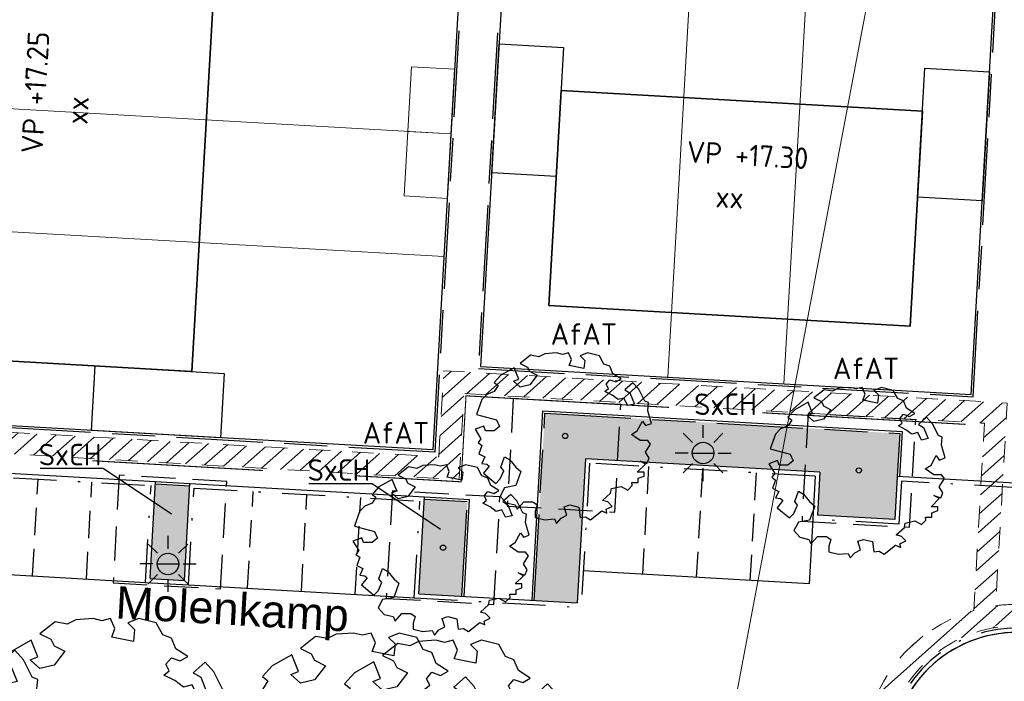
# Model space of a CAD drawing. Header units: metres. Extents: x 174282 to 175177, y 462028 to 462851.
# Tile 453 of 636: x 174603 to 174649, y 462351 to 462382. Entities that reach past the tile are written whole.
import ezdxf
from ezdxf.enums import TextEntityAlignment as Align

# ---------------------------------------------------------------- set-up
doc = ezdxf.new("R2010")
doc.units = ezdxf.units.M
for name, pattern in [('HIDDEN2', [4.7625, 3.175, -1.5875]), ('HIDDENX2', [0.75, 0.5, -0.25]), ('NLCS-HIDDEN', [4, 2, -2]), ('VH-GELEIDEBAND_50X200', [8, 4, -2, 0, -2]), ('VH-OPSLUITBAND_100X200', [16, 8, -2, 4, -2])]:
    doc.linetypes.add(name, pattern=pattern)
for name, color, linetype, lineweight in [('B-XX-KG-GRENS_PERCEEL-G', 213, 'Continuous', 20), ('N-PV-KG-GRENS_PERCEEL-G', 1, 'Continuous', 20), ('N-PV-KG-GRENS_UITGEEFBAAR-GEBIED-G', 170, 'Continuous', 30), ('N-WE-GR-PLANTVAK-V', 86, 'Continuous', 25), ('N-WE-GR-SOORTNAAM-BOOM-T20', 90, 'Continuous', 25), ('N-WE-GR-SOORTNAAM-PLANTVAK-T20', 90, 'Continuous', 25), ('N-WE-GR-WORTELDOEK-G', 147, 'HIDDENX2', 25), ('N-WE-GW-GROEIPLAATSVERBETERING_BOMENGRANULAAT-LAVA-G', 97, 'HIDDEN2', 25), ('N-WE-IE-MEUBILAIR_WEGMEUBILAIR-LICHTMAST-PAALTOP-6.00-S', 5, 'Continuous', 25), ('N-WE-KL-TRACE_WENSTRACE-A', 1, 'Continuous', 20), ('N-WE-KL-TRACE_WENSTRACE-G', 7, 'NLCS-HIDDEN', 20), ('N-WE-OG-BEBOUWING_BERGING-G', 10, 'Continuous', 20), ('N-WE-OG-BEBOUWING_GARAGE-G', 142, 'Continuous', 25), ('N-WE-OG-BEBOUWING_WONINGBOUW-G', 7, 'Continuous', 35), ('N-WE-OG-BEBOUWING_WONINGBOUW_HUISNUMMER-T20', 7, 'Continuous', 25), ('N-WE-OG-BEBOUWING_WONINGBOUW_VLOERPEIL-T20', 7, 'Continuous', 25), ('N-WE-OG-STRAATNAAM-T30', 7, 'Continuous', 30), ('N-WE-VH-KANTOPSLUITING_ACHTERKANTBAND-G', 50, 'Continuous', 25), ('N-WE-VH-KANTOPSLUITING_GELEIDEBAND_50-200X200-G', 210, 'VH-GELEIDEBAND_50X200', 25), ('N-WE-VH-KANTOPSLUITING_OPSLUITBAND_100X200-G', 152, 'VH-OPSLUITBAND_100X200', 25), ('N-WE-VH-VERHARDING_BETONSTRAATSTEEN_MARKERINGSSTEEN-G', 50, 'HIDDEN2', 25)]:
    doc.layers.add(name, color=color, linetype=linetype, lineweight=lineweight)
doc.layers.add('N-WE-GR-BOOM-1E-GROOTTE-S', color=7, linetype='Continuous', lineweight=25, true_color=0x00cc00)
doc.layers.add('N-WE-GR-BOOM-2E-GROOTTE-S', color=7, linetype='Continuous', lineweight=25, true_color=0x00cc00)
doc.layers.add('N-WE-VH-MATERIAALGRENS-G', color=7, linetype='Continuous')
doc.styles.add('NLCS-ISO-M500-T20', font='NLCS-ISO.ttf', dxfattribs={"height": 1})
doc.styles.add('NLCS-ISO-M500-T30', font='NLCS-ISO.ttf', dxfattribs={"height": 1.5})

# ---------------------------------------------------------------- blocks, each defined once
blk = doc.blocks.new('SGR-BOOM_1EGROOTTE')
at = {"linetype": 'Continuous', "flags": 128}
blk.add_lwpolyline([(167869.052, 467739.156), (167868.849, 467739.66), (167868.449, 467739.811), (167868.145, 467740.365), (167867.336, 467740.567), (167866.834, 467740.365), (167867.138, 467740.062), (167867.085, 467739.507), (167866.078, 467739.709), (167866.228, 467740.113), (167866.026, 467740.567), (167865.623, 467740.466), (167865.219, 467740.566), (167864.414, 467740.516), (167864.01, 467740.315), (167863.455, 467740.414), (167862.748, 467739.86), (167863.253, 467739.609), (167863.404, 467739.305), (167863.908, 467739.053), (167863.404, 467738.398), (167862.748, 467738.248), (167862.295, 467738.649), (167862.651, 467738.791), (167862.346, 467739.559), (167861.438, 467739.053), (167860.984, 467738.549), (167861.237, 467738.347), (167860.984, 467737.944), (167860.478, 467737.742), (167860.127, 467737.391), (167859.774, 467736.38), (167861.134, 467736.027), (167861.336, 467735.574), (167860.984, 467735.272), (167860.38, 467735.272), (167860.265, 467735.588), (167859.674, 467735.372), (167860.078, 467734.716), (167859.876, 467734.465), (167860.127, 467734.263), (167859.925, 467733.708), (167860.349, 467733.496), (167860.127, 467733.052), (167860.479, 467733.003), (167860.637, 467732.864), (167860.244, 467732.383), (167861.085, 467731.691), (167861.389, 467731.993), (167861.64, 467732.548), (167861.438, 467732.799), (167861.689, 467733.506), (167862.044, 467733.304), (167862.448, 467732.8), (167862.8, 467732.499), (167862.448, 467731.54), (167861.689, 467731.39), (167861.389, 467730.833), (167861.793, 467730.38), (167862.396, 467730.229), (167862.471, 467730.078), (167862.547, 467729.926), (167863.002, 467730.431), (167863.607, 467730.431), (167863.909, 467730.229), (167863.759, 467729.775), (167863.759, 467729.371), (167864.415, 467729.219), (167865.07, 467729.271), (167865.22, 467728.967), (167865.524, 467729.322), (167865.926, 467729.523), (167865.733, 467730.096), (167866.128, 467730.229), (167866.734, 467730.076), (167866.835, 467729.372), (167867.188, 467729.424), (167867.539, 467729.219), (167868.296, 467729.825), (167868.651, 467729.676), (167868.599, 467729.927), (167869.003, 467730.129), (167868.701, 467730.431), (167868.347, 467730.533), (167868.903, 467731.036), (167868.952, 467731.338), (167869.607, 467731.491), (167870.062, 467731.238), (167870.363, 467731.54), (167870.342, 467731.75), (167870.767, 467731.75), (167870.767, 467732.046), (167871.171, 467732.196), (167871.171, 467732.447), (167870.718, 467732.447), (167871.273, 467733.004), (167870.92, 467733.204), (167871.373, 467733.053), (167871.524, 467733.406), (167871.273, 467733.81), (167871.624, 467734.364), (167871.422, 467734.615), (167870.92, 467734.615), (167870.313, 467735.021), (167870.717, 467735.272), (167871.071, 467735.928), (167871.273, 467735.627), (167871.674, 467735.777), (167871.422, 467736.634), (167871.475, 467737.189), (167871.22, 467737.29), (167870.816, 467738.096), (167870.412, 467738.545), (167869.865, 467738.053), (167870.213, 467737.845), (167870.515, 467737.088), (167870.062, 467736.987), (167869.809, 467737.49), (167869.405, 467737.391), (167869.002, 467737.694), (167868.498, 467737.945), (167868.749, 467738.147), (167868.598, 467738.448), (167868.849, 467738.752), (167869.254, 467738.6), (167869.607, 467738.803)], close=True, dxfattribs=at)
at = {"linetype": 'Continuous'}
blk.add_circle((167865.804, 467734.919), 0.143, dxfattribs=at)
blk = doc.blocks.new('SGR-BOOM_2EGROOTTE')
at = {"linetype": 'Continuous', "flags": 128}
blk.add_lwpolyline([(2.215, 2.89), (2.077, 3.234), (1.804, 3.337), (1.596, 3.715), (1.045, 3.852), (0.702, 3.714), (0.91, 3.508), (0.874, 3.13), (0.187, 3.267), (0.289, 3.543), (0.151, 3.852), (-0.124, 3.784), (-0.399, 3.852), (-0.948, 3.817), (-1.224, 3.681), (-1.603, 3.748), (-2.084, 3.37), (-1.74, 3.199), (-1.637, 2.992), (-1.293, 2.82), (-1.637, 2.373), (-2.084, 2.271), (-2.394, 2.544), (-2.151, 2.641), (-2.359, 3.165), (-2.978, 2.82), (-3.288, 2.476), (-3.115, 2.338), (-3.288, 2.064), (-3.633, 1.926), (-3.873, 1.686), (-4.113, 0.997), (-3.186, 0.756), (-3.048, 0.447), (-3.288, 0.241), (-3.7, 0.241), (-3.779, 0.456), (-4.182, 0.309), (-3.906, -0.138), (-4.044, -0.31), (-3.872, -0.447), (-4.01, -0.826), (-3.721, -0.971), (-3.872, -1.273), (-3.633, -1.307), (-3.524, -1.402), (-3.792, -1.73), (-3.219, -2.202), (-3.012, -1.996), (-2.84, -1.617), (-2.978, -1.446), (-2.807, -0.964), (-2.565, -1.102), (-2.289, -1.446), (-2.049, -1.651), (-2.289, -2.305), (-2.807, -2.407), (-3.012, -2.787), (-2.736, -3.096), (-2.325, -3.199), (-2.273, -3.302), (-2.222, -3.405), (-1.911, -3.061), (-1.499, -3.061), (-1.293, -3.199), (-1.395, -3.508), (-1.395, -3.784), (-0.948, -3.888), (-0.501, -3.852), (-0.399, -4.06), (-0.191, -3.818), (0.083, -3.681), (-0.048, -3.289), (0.221, -3.199), (0.634, -3.303), (0.703, -3.784), (0.944, -3.748), (1.183, -3.888), (1.7, -3.475), (1.942, -3.576), (1.906, -3.405), (2.182, -3.267), (1.976, -3.061), (1.735, -2.992), (2.113, -2.649), (2.147, -2.443), (2.594, -2.338), (2.904, -2.511), (3.11, -2.305), (3.096, -2.162), (3.385, -2.161), (3.385, -1.96), (3.661, -1.858), (3.661, -1.686), (3.351, -1.686), (3.73, -1.306), (3.489, -1.17), (3.799, -1.273), (3.902, -1.032), (3.73, -0.756), (3.97, -0.378), (3.832, -0.207), (3.489, -0.207), (3.076, 0.07), (3.351, 0.241), (3.592, 0.688), (3.73, 0.483), (4.003, 0.585), (3.832, 1.17), (3.868, 1.549), (3.694, 1.617), (3.418, 2.167), (3.143, 2.473), (2.77, 2.138), (3.007, 1.996), (3.213, 1.479), (2.904, 1.411), (2.732, 1.754), (2.456, 1.686), (2.181, 1.893), (1.837, 2.064), (2.009, 2.202), (1.906, 2.407), (2.077, 2.614), (2.353, 2.511), (2.594, 2.649)], close=True, dxfattribs=at)
at = {"linetype": 'Continuous'}
blk.add_circle((0, 0), 0.123, dxfattribs=at)
blk = doc.blocks.new('lichtmast 5.00 m')
blk.add_hatch(color=256).paths.add_polyline_path([(-0.25, 0, 1), (0.25, 0)])
for p, q in [((-0.247, 0.247), (-0.46, 0.46)), ((0, 0.35), (0, 0.65)), ((0.247, 0.247), (0.46, 0.46)), ((-0.35, 0), (-0.65, 0)), ((-0.25, 0), (0.25, 0)), ((0.35, 0), (0.65, 0)), ((-0.247, -0.247), (-0.46, -0.46)), ((0, -0.65), (0, -0.35)), ((0.247, -0.247), (0.46, -0.46))]:
    blk.add_line(p, q)
blk.add_circle((0, 0), 0.25)

msp = doc.modelspace()

# ---------------------------------------------------------------- hatches: boundary and pattern name
at = {"layer": 'N-WE-GR-PLANTVAK-V'}
h = msp.add_hatch(color=256, dxfattribs=at)
h.dxf.hatch_style = 1
h.paths.add_polyline_path([(174643.996, 462362.442), (174627.523, 462363.384), (174627.026, 462354.698), (174629.023, 462354.584), (174629.405, 462361.273), (174640.288, 462360.651), (174640.173, 462358.654), (174643.767, 462358.448)])
h = msp.add_hatch(color=256, dxfattribs=at)
h.dxf.hatch_style = 1
h.paths.add_polyline_path([(174611.044, 462360.02), (174609.447, 462360.111), (174609.196, 462355.718), (174610.793, 462355.627)])
h = msp.add_hatch(color=256, dxfattribs=at)
h.dxf.hatch_style = 1
h.paths.add_polyline_path([(174623.923, 462359.283), (174621.927, 462359.397), (174621.675, 462355.004), (174623.672, 462354.89)])
at = {"layer": 'N-WE-KL-TRACE_WENSTRACE-A'}
h = msp.add_hatch(dxfattribs=at)
h.set_pattern_fill('AKL-WENSTRACE', color=256, scale=5, angle=356.73, pattern_type=2)
h.set_pattern_definition([(41.73, (0, 0), (-0.4160132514, 0.46643110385), [])])
edge = h.paths.add_edge_path()
edge.add_line((174640.996, 462307.146), (174643.319, 462347.76))
edge.add_arc((174649.409, 462347.412), 6.1, 99.6346, 176.7259, ccw=False)
edge.add_line((174648.388, 462353.426), (174648.446, 462354.447))
edge.add_line((174648.446, 462354.447), (174648.985, 462363.859))
edge.add_line((174648.985, 462363.859), (174622.828, 462365.356))
edge.add_line((174622.828, 462365.356), (174622.599, 462361.362))
edge.add_line((174622.599, 462361.362), (174595.31, 462362.923))
edge.add_line((174595.31, 462362.923), (174594.315, 462363.022))
edge.add_line((174594.315, 462363.022), (174578.886, 462364.556))
edge.add_line((174578.886, 462364.556), (174581.877, 462394.645))
edge.add_line((174581.877, 462394.645), (174597.898, 462393.041))
edge.add_line((174597.898, 462393.041), (174598.067, 462394.029))
edge.add_line((174598.067, 462394.029), (174571.928, 462396.646))
edge.add_arc((174567.355, 462350.974), 45.9, 84.2826, 105.3853)
edge.add_line((174555.177, 462395.229), (174516.043, 462384.461))
edge.add_line((174516.043, 462384.461), (174516.308, 462383.496))
edge.add_line((174516.308, 462383.496), (174555.443, 462394.265))
edge.add_arc((174567.355, 462350.974), 44.9, 84.2826, 105.3853, ccw=False)
edge.add_line((174571.828, 462395.651), (174580.882, 462394.744))
edge.add_line((174580.882, 462394.744), (174576.697, 462352.637))
edge.add_line((174576.697, 462352.637), (174577.692, 462352.538))
edge.add_line((174577.692, 462352.538), (174578.787, 462363.56))
edge.add_line((174578.787, 462363.56), (174595.232, 462361.926))
edge.add_line((174595.232, 462361.926), (174623.541, 462360.307))
edge.add_line((174623.541, 462360.307), (174623.769, 462364.3))
edge.add_line((174623.769, 462364.3), (174647.929, 462362.918))
edge.add_line((174647.929, 462362.918), (174647.433, 462354.231))
edge.add_arc((174649.409, 462347.412), 7.1, 106.1634, 176.7259)
edge.add_line((174642.321, 462347.818), (174639.94, 462306.204))
edge.add_line((174639.94, 462306.204), (174679.035, 462303.968))
edge.add_line((174679.035, 462303.968), (174683.992, 462341.69))
edge.add_line((174683.992, 462341.69), (174690.273, 462356.489))
edge.add_line((174690.273, 462356.489), (174695.984, 462370.453))
edge.add_arc((174687.375, 462373.973), 9.3, 337.7591, 439.7883)
edge.add_line((174689.024, 462383.126), (174670.746, 462386.418))
edge.add_arc((174621.197, 462048.695), 341.339, 81.65344, 85.32545)
edge.add_line((174649.015, 462388.898), (174631.179, 462389.919))
edge.add_line((174631.179, 462389.919), (174631.179, 462402.888))
edge.add_line((174631.179, 462402.888), (174630.179, 462402.968))
edge.add_line((174630.179, 462402.968), (174630.179, 462389.976))
edge.add_line((174630.179, 462389.976), (174597.697, 462391.834))
edge.add_line((174597.697, 462391.834), (174594.315, 462363.023))
edge.add_line((174594.315, 462363.023), (174595.31, 462362.924))
edge.add_line((174595.31, 462362.924), (174598.54, 462390.784))
edge.add_line((174598.54, 462390.784), (174648.958, 462387.9))
edge.add_arc((174620.931, 462046.401), 342.647, 81.66799, 85.30829, ccw=False)
edge.add_line((174670.584, 462385.431), (174688.847, 462382.142))
edge.add_arc((174687.375, 462373.973), 8.3, -22.2409, 79.7883, ccw=False)
edge.add_line((174695.058, 462370.831), (174689.618, 462357.528))
edge.add_line((174689.618, 462357.528), (174687.421, 462352.349))
edge.add_line((174687.421, 462352.349), (174649.815, 462354.5))
edge.add_arc((174649.409, 462347.412), 7.1, 86.7259, 97.6336)
edge.add_line((174648.466, 462354.449), (174648.431, 462353.433))
edge.add_arc((174649.409, 462347.412), 6.1, 86.7259, 99.2251, ccw=False)
edge.add_line((174649.757, 462353.502), (174687.007, 462351.371))
edge.add_line((174687.007, 462351.371), (174683.018, 462341.955))
edge.add_line((174683.018, 462341.955), (174678.165, 462305.019))
edge.add_line((174678.165, 462305.019), (174640.996, 462307.146))

# ---------------------------------------------------------------- linework, layer by layer
at = {"layer": 'B-XX-KG-GRENS_PERCEEL-G', "flags": 128}
msp.add_lwpolyline([(174723.761, 462426.985), (174651.663, 462430.947), (174635.492, 462345.424)], dxfattribs=at)
at = {"layer": 'N-PV-KG-GRENS_PERCEEL-G'}
for points in [[(174633.228, 462365.061), (174634.564, 462388.423)], [(174638.619, 462364.753), (174639.955, 462388.114)], [(174623.156, 462376.355), (174597.126, 462377.844)], [(174622.831, 462370.664), (174596.548, 462372.168)]]:
    msp.add_lwpolyline(points, dxfattribs=at)
at = {"layer": 'N-PV-KG-GRENS_UITGEEFBAAR-GEBIED-G'}
for points in [[(174623.882, 462389.034), (174622.317, 462361.679), (174595.64, 462363.205), (174597.026, 462376.883, -0.014156), (174598.793, 462390.469)], [(174643.618, 462347.739), (174641.86, 462317.012, 0.414214), (174647.32, 462310.891), (174678.4, 462309.113), (174682.726, 462342.034), (174686.563, 462351.092), (174649.74, 462353.199, 0.414214)]]:
    msp.add_lwpolyline(points, format="xyb", close=True, dxfattribs=at)
msp.add_lwpolyline([(174648.641, 462387.618), (174625.879, 462388.92), (174624.542, 462365.558), (174647.305, 462364.256)], close=True, dxfattribs=at)
at = {"layer": 'N-WE-GR-SOORTNAAM-PLANTVAK-T20', "flags": 128}
for points in [[(174604.092, 462360.833), (174607.025, 462360.833), (174610.195, 462358.722)], [(174616.572, 462360.119), (174619.504, 462360.119), (174622.674, 462358.008)]]:
    msp.add_lwpolyline(points, dxfattribs=at)
at = {"layer": 'N-WE-GR-WORTELDOEK-G', "ltscale": 2, "const_width": 0.05, "flags": 128}
for points in [[(174633.282, 462363.656), (174623.863, 462364.194), (174623.635, 462360.201), (174618.781, 462360.479)], [(174637.618, 462363.408), (174647.049, 462362.868)], [(174614.432, 462360.727), (174606.514, 462361.18)]]:
    msp.add_lwpolyline(points, dxfattribs=at)
at = {"layer": 'N-WE-GW-GROEIPLAATSVERBETERING_BOMENGRANULAAT-LAVA-G', "ltscale": 0.5}
for points in [[(174625.774, 462359.077), (174630.766, 462358.791), (174631.051, 462363.783), (174626.059, 462364.069)], [(174639.459, 462358.376), (174644.45, 462358.091), (174644.736, 462363.083), (174639.744, 462363.368)], [(174607.481, 462355.516), (174612.473, 462355.23), (174612.759, 462360.222), (174607.767, 462360.508)], [(174620.161, 462354.791), (174625.153, 462354.505), (174625.438, 462359.497), (174620.446, 462359.782)]]:
    msp.add_lwpolyline(points, close=True, dxfattribs=at)
at = {"layer": 'N-WE-KL-TRACE_WENSTRACE-G', "ltscale": 0.5, "flags": 128}
for points in [[(174648.446, 462354.447, -0.04832), (174649.815, 462354.5), (174687.421, 462352.349), (174689.618, 462357.528), (174695.058, 462370.831, 0.477132), (174688.847, 462382.142), (174670.584, 462385.431, 0.015885), (174648.958, 462387.9), (174598.54, 462390.784, 0.014436), (174596.728, 462376.914), (174595.31, 462362.923), (174622.599, 462361.362), (174622.828, 462365.356), (174648.985, 462363.859)], [(174678.165, 462305.019), (174683.018, 462341.955), (174687.007, 462351.371), (174649.757, 462353.502, 0.414214), (174643.319, 462347.76), (174640.996, 462307.146)]]:
    msp.add_lwpolyline(points, format="xyb", close=True, dxfattribs=at)
msp.add_lwpolyline([(174577.692, 462352.538), (174578.787, 462363.56), (174595.232, 462361.926), (174623.541, 462360.307), (174623.769, 462364.3), (174647.929, 462362.918), (174647.433, 462354.231, 0.317999), (174642.321, 462347.818), (174639.94, 462306.204), (174679.035, 462303.968), (174683.992, 462341.69), (174688.481, 462352.288)], format="xyb", dxfattribs=at)
at = {"layer": 'N-WE-OG-BEBOUWING_BERGING-G'}
msp.add_line((174622.985, 462373.36), (174623.328, 462379.35), dxfattribs=at)
for points in [[(174621.331, 462379.464), (174620.988, 462373.474), (174622.985, 462373.36)], [(174623.328, 462379.35), (174621.331, 462379.464)], [(174623.156, 462376.355), (174621.16, 462376.469)]]:
    msp.add_lwpolyline(points, dxfattribs=at)
at = {"layer": 'N-WE-OG-BEBOUWING_GARAGE-G'}
for points in [[(174628.051, 462374.372), (174625.056, 462374.543), (174625.399, 462380.533), (174628.394, 462380.362), (174628.051, 462374.372)], [(174647.819, 462373.241), (174644.824, 462373.412), (174645.166, 462379.402), (174648.162, 462379.231), (174647.819, 462373.241)], [(174606.479, 462362.585), (174606.65, 462365.58), (174612.64, 462365.237), (174612.469, 462362.242), (174606.479, 462362.585)]]:
    msp.add_lwpolyline(points, dxfattribs=at)
at = {"layer": 'N-WE-OG-BEBOUWING_WONINGBOUW-G'}
for points in [[(174601.996, 462389.284), (174600.66, 462365.922), (174611.143, 462365.323), (174612.479, 462388.685), (174601.996, 462389.284)], [(174644.481, 462367.422), (174645.052, 462377.406), (174628.28, 462378.365), (174627.709, 462368.382), (174644.481, 462367.422)]]:
    msp.add_lwpolyline(points, dxfattribs=at)
at = {"layer": 'N-WE-VH-KANTOPSLUITING_ACHTERKANTBAND-G'}
for p, q in [((174629.405, 462361.273), (174629.023, 462354.584)), ((174640.288, 462360.651), (174629.405, 462361.273)), ((174598.571, 462360.834), (174609.453, 462360.211)), ((174640.288, 462360.651), (174640.173, 462358.654)), ((174609.196, 462355.718), (174609.453, 462360.211)), ((174609.453, 462360.211), (174611.05, 462360.12)), ((174610.793, 462355.627), (174611.05, 462360.12)), ((174611.05, 462360.12), (174621.932, 462359.497)), ((174643.882, 462360.445), (174643.767, 462358.448)), ((174674.032, 462358.72), (174643.882, 462360.445)), ((174621.675, 462355.004), (174621.932, 462359.497)), ((174621.932, 462359.497), (174624.029, 462359.377)), ((174623.772, 462354.884), (174624.029, 462359.377)), ((174643.767, 462358.448), (174640.173, 462358.654)), ((174609.196, 462355.718), (174610.793, 462355.627)), ((174621.675, 462355.004), (174629.023, 462354.584))]:
    msp.add_line(p, q, dxfattribs=at)
msp.add_lwpolyline([(174623.882, 462389.034), (174622.317, 462361.679), (174595.64, 462363.205), (174597.026, 462376.883, -0.014156), (174598.793, 462390.469)], format="xyb", close=True, dxfattribs=at)
msp.add_lwpolyline([(174648.641, 462387.618), (174625.879, 462388.92), (174624.542, 462365.558), (174647.305, 462364.256)], close=True, dxfattribs=at)
msp.add_lwpolyline([(174626.926, 462354.704), (174627.429, 462363.49), (174644.101, 462362.536), (174643.981, 462360.439)], dxfattribs=at)
msp.add_arc((174649.409, 462347.408), 5.8, 86.7259, 176.7259, dxfattribs=at)
at = {"layer": 'N-WE-VH-KANTOPSLUITING_GELEIDEBAND_50-200X200-G', "ltscale": 0.5}
for p, q in [((174629.594, 462361.062), (174629.211, 462354.373)), ((174640.076, 462360.462), (174629.594, 462361.062)), ((174598.759, 462360.622), (174609.242, 462360.023)), ((174640.076, 462360.462), (174639.962, 462358.466)), ((174644.07, 462360.234), (174643.956, 462358.237)), ((174674.021, 462358.521), (174644.07, 462360.234)), ((174608.985, 462355.53), (174609.242, 462360.023)), ((174610.981, 462355.416), (174611.238, 462359.909)), ((174611.238, 462359.909), (174621.721, 462359.309)), ((174621.464, 462354.816), (174621.721, 462359.309)), ((174643.956, 462358.237), (174639.962, 462358.466)), ((174608.985, 462355.53), (174610.981, 462355.416)), ((174621.464, 462354.816), (174629.211, 462354.373))]:
    msp.add_line(p, q, dxfattribs=at)
msp.add_arc((174649.409, 462347.408), 6, 86.7259, 176.7259, dxfattribs=at)
at = {"layer": 'N-WE-VH-KANTOPSLUITING_OPSLUITBAND_100X200-G', "ltscale": 0.5}
for p, q in [((174609.447, 462360.111), (174611.044, 462360.02)), ((174621.927, 462359.397), (174623.923, 462359.283)), ((174623.672, 462354.89), (174623.923, 462359.283))]:
    msp.add_line(p, q, dxfattribs=at)
msp.add_lwpolyline([(174623.987, 462389.128), (174622.411, 462361.573), (174595.53, 462363.111), (174596.927, 462376.894, -0.014249), (174598.709, 462390.574)], format="xyb", close=True, dxfattribs=at)
msp.add_lwpolyline([(174648.747, 462387.712), (174625.784, 462389.025), (174624.437, 462365.464), (174647.399, 462364.15)], close=True, dxfattribs=at)
msp.add_lwpolyline([(174627.026, 462354.698), (174627.523, 462363.384), (174643.996, 462362.442), (174643.882, 462360.445)], dxfattribs=at)
at = {"layer": 'N-WE-VH-MATERIAALGRENS-G'}
for p, q in [((174639.962, 462358.466), (174639.791, 462355.471)), ((174598.502, 462356.13), (174608.985, 462355.53)), ((174639.791, 462355.471), (174629.308, 462356.07)), ((174610.981, 462355.416), (174621.493, 462354.815))]:
    msp.add_line(p, q, dxfattribs=at)
at = {"layer": 'N-WE-VH-VERHARDING_BETONSTRAATSTEEN_MARKERINGSSTEEN-G', "ltscale": 0.4}
for p, q in [((174632.339, 462360.905), (174632.053, 462355.913)), ((174634.835, 462360.762), (174634.549, 462355.77)), ((174637.331, 462360.619), (174637.045, 462355.628)), ((174603.743, 462355.83), (174604, 462360.323)), ((174606.239, 462355.687), (174606.496, 462360.18)), ((174613.727, 462355.259), (174613.984, 462359.751)), ((174616.223, 462355.116), (174616.48, 462359.609)), ((174618.719, 462354.973), (174618.976, 462359.466))]:
    msp.add_line(p, q, dxfattribs=at)

# ---------------------------------------------------------------- block references
at = {"layer": 'N-WE-GR-BOOM-1E-GROOTTE-S'}
for p in [(6732.506, -5386.159), (6741.338, -5386.715), (6753.429, -5387.389), (6757.241, -5387.721)]:
    msp.add_blockref('SGR-BOOM_1EGROOTTE', p, dxfattribs=at)
at = {"layer": 'N-WE-GR-BOOM-2E-GROOTTE-S'}
for p in [(174628.464, 462362.329), (174642.097, 462360.729), (174622.799, 462357.144)]:
    msp.add_blockref('SGR-BOOM_2EGROOTTE', p, dxfattribs=at)
at = {"layer": 'N-WE-IE-MEUBILAIR_WEGMEUBILAIR-LICHTMAST-PAALTOP-6.00-S', "xscale": 2, "yscale": 2, "zscale": 2}
for p in [(174634.868, 462361.538, 6.011), (174610.03, 462356.388)]:
    msp.add_blockref('lichtmast 5.00 m', p, dxfattribs=at)

# ---------------------------------------------------------------- texts
at = {"layer": 'N-WE-GR-SOORTNAAM-BOOM-T20', "style": 'NLCS-ISO-M500-T20'}
for s, p in [('AfAT', (174627.794, 462366.56)), ('AfAT', (174640.895, 462364.967)), ('SxCH', (174634.453, 462363.303)), ('AfAT', (174619.072, 462361.973))]:
    msp.add_text(s, height=1, rotation=0, dxfattribs=at).set_placement(p)
at = {"layer": 'N-WE-GR-SOORTNAAM-PLANTVAK-T20', "style": 'NLCS-ISO-M500-T20'}
for p in [(174604.031, 462360.963), (174616.51, 462360.249)]:
    msp.add_text('SxCH', height=1, rotation=0, dxfattribs=at).set_placement(p)
at = {"layer": 'N-WE-OG-BEBOUWING_WONINGBOUW_HUISNUMMER-T20', "style": 'NLCS-ISO-M500-T20'}
for rotation, p in [(86.7286, (174606.326, 462377.416)), (356.7286, (174636.072, 462372.911))]:
    msp.add_text('xx', height=1, rotation=rotation, dxfattribs=at).set_placement(p, align=Align.CENTER)
at = {"layer": 'N-WE-OG-BEBOUWING_WONINGBOUW_VLOERPEIL-T20', "style": 'NLCS-ISO-M500-T20'}
for s, rotation, p in [('VP +17.25', 86.7286, (174604.37, 462378.248)), ('VP +17.30', 356.7286, (174636.903, 462374.867))]:
    msp.add_text(s, height=1, rotation=rotation, dxfattribs=at).set_placement(p, align=Align.CENTER)
at = {"layer": 'N-WE-OG-STRAATNAAM-T30', "insert": (174607.543, 462353.413), "char_height": 1.5, "width": 15.92282, "attachment_point": 7, "rotation": 356.73, "style": 'NLCS-ISO-M500-T30'}
msp.add_mtext('{\\fArial|b0|i0|c0|p34;Molenkamp}', dxfattribs=at)

doc.saveas('drawing.dxf')
